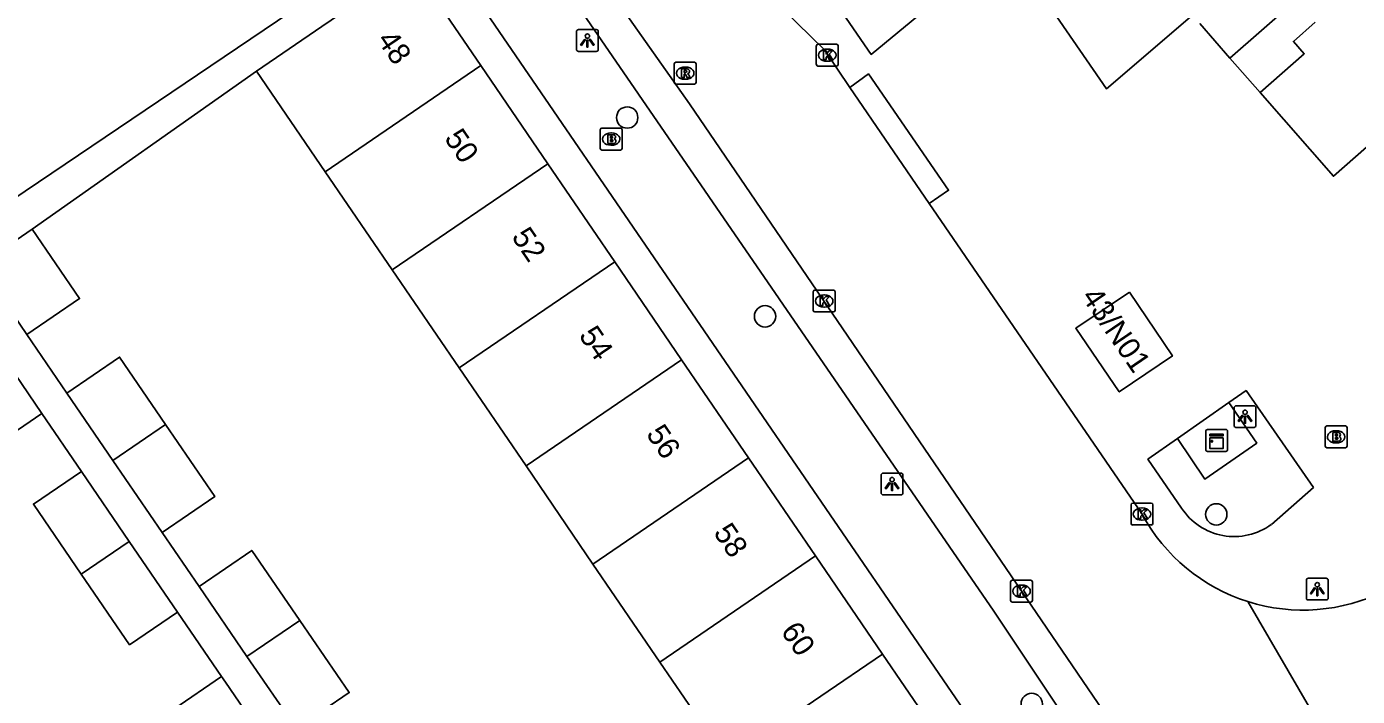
# Model space of a CAD drawing. Extents: x 157466 to 158888, y 383063 to 384677.
# Drawn here: x 158264.6 to 158325.5, y 383822.7 to 383853.4 of the extents above; entities that cross this region are included whole.
import ezdxf

# ---------------------------------------------------------------- set-up
doc = ezdxf.new("R2010")
doc.units = 0
for name, color, linetype in [('IMGEO_Boom', 7, 'Continuous'), ('IMGEO_Brandkraan', 7, 'Continuous'), ('IMGEO_Kast', 7, 'Continuous'), ('IMGEO_Kolk', 7, 'Continuous'), ('IMGEO_Lichtpunt', 7, 'Continuous'), ('IMGEO_Pand', 7, 'Continuous'), ('IMGEO_Pand_nummerreeks', 7, 'Continuous'), ('IMGEO_Rijbaan_lokaal_open', 7, 'Continuous'), ('IMGEO_Rioolput', 7, 'Continuous'), ('IMGEO_Voetpad_open', 7, 'Continuous')]:
    doc.layers.add(name, color=color, linetype=linetype)

msp = doc.modelspace()

# ---------------------------------------------------------------- linework, layer by layer
at = {"layer": 'IMGEO_Boom'}
for centre in [(158292.104, 383849.215), (158298.409, 383840.119), (158319.048, 383831.057), (158310.608, 383822.389)]:
    msp.add_circle(centre, 0.489, dxfattribs=at)
at = {"layer": 'IMGEO_Brandkraan'}
for p, q in [((158290.871, 383847.802), (158290.871, 383848.654)), ((158290.946, 383848.728), (158291.798, 383848.728)), ((158291.359, 383848.508), (158291.384, 383848.508)), ((158291.872, 383848.654), (158291.872, 383847.802)), ((158291.798, 383847.728), (158290.946, 383847.728)), ((158291.382, 383847.948), (158291.357, 383847.948)), ((158324.03, 383834.182), (158324.03, 383835.034)), ((158324.105, 383835.108), (158324.957, 383835.108)), ((158325.031, 383835.034), (158325.031, 383834.182)), ((158324.541, 383834.328), (158324.516, 383834.328)), ((158324.518, 383834.888), (158324.543, 383834.888)), ((158324.957, 383834.108), (158324.105, 383834.108))]:
    msp.add_line(p, q, dxfattribs=at)
for points in [[(158290.871, 383847.802), (158290.871, 383848.654)], [(158290.946, 383848.728), (158291.798, 383848.728)], [(158291.219, 383848.428), (158291.219, 383848.028), (158291.432, 383848.028)], [(158291.45, 383848.428), (158291.219, 383848.428)], [(158291.398, 383848.347), (158291.344, 383848.347), (158291.344, 383848.271)], [(158291.872, 383848.654), (158291.872, 383847.802)], [(158291.798, 383847.728), (158290.946, 383847.728)], [(158291.344, 383848.271), (158291.397, 383848.271)], [(158291.406, 383848.195), (158291.344, 383848.195), (158291.344, 383848.114)], [(158291.344, 383848.114), (158291.406, 383848.114)], [(158324.03, 383834.182), (158324.03, 383835.034)], [(158324.105, 383835.108), (158324.957, 383835.108)], [(158325.031, 383835.034), (158325.031, 383834.182)], [(158324.378, 383834.808), (158324.378, 383834.408), (158324.591, 383834.408)], [(158324.609, 383834.808), (158324.378, 383834.808)], [(158324.557, 383834.727), (158324.503, 383834.727), (158324.503, 383834.651)], [(158324.503, 383834.651), (158324.556, 383834.651)], [(158324.565, 383834.575), (158324.503, 383834.575), (158324.503, 383834.494)], [(158324.503, 383834.494), (158324.565, 383834.494)], [(158324.957, 383834.108), (158324.105, 383834.108)]]:
    msp.add_lwpolyline(points, dxfattribs=at)
for centre, radius, start, end in [((158290.948, 383848.652), 0.0765, 91.55205, 178.44795), ((158290.948, 383848.652), 0.0765, 91.55205, 178.44795), ((158291.399, 383848.309), 0.0379, 267.82845, 90.93552), ((158291.454, 383848.283), 0.145, 59.4692, 91.53667), ((158291.479, 383848.33), 0.0922, 285.51372, 58.15012), ((158291.796, 383848.652), 0.0765, 1.55205, 88.44795), ((158291.796, 383848.652), 0.0765, 1.55205, 88.44795), ((158290.948, 383847.804), 0.0765, 181.55205, 268.44795), ((158290.948, 383847.804), 0.0765, 181.55205, 268.44795), ((158291.407, 383848.154), 0.0404, 269.87594, 90.50774), ((158291.438, 383848.279), 0.251, 268.66757, 293.53466), ((158291.484, 383848.138), 0.105, 301.31148, 78.98903), ((158291.796, 383847.804), 0.0765, 271.55205, 358.44795), ((158291.796, 383847.804), 0.0765, 271.55205, 358.44795), ((158324.107, 383835.032), 0.0765, 91.55205, 178.44795), ((158324.107, 383835.032), 0.0765, 91.55205, 178.44795), ((158324.955, 383835.032), 0.0765, 1.55205, 88.44795), ((158324.955, 383835.032), 0.0765, 1.55205, 88.44795), ((158324.558, 383834.689), 0.0379, 267.82845, 90.93552), ((158324.566, 383834.534), 0.0404, 269.87594, 90.50774), ((158324.597, 383834.659), 0.251, 268.66757, 293.53466), ((158324.613, 383834.663), 0.145, 59.4692, 91.53667), ((158324.638, 383834.71), 0.0922, 285.51372, 58.15012), ((158324.643, 383834.518), 0.105, 301.31148, 78.98903), ((158324.107, 383834.184), 0.0765, 181.55205, 268.44795), ((158324.107, 383834.184), 0.0765, 181.55205, 268.44795), ((158324.955, 383834.184), 0.0765, 271.55205, 358.44795), ((158324.955, 383834.184), 0.0765, 271.55205, 358.44795)]:
    msp.add_arc(centre, radius, start, end, dxfattribs=at)
for centre, major_axis, ratio, start_param, end_param in [((158291.358, 383848.228), (-0.387, 0.002), 0.722429, 4.712389, 7.853982), ((158291.383, 383848.228), (-0.39, 0.002), 0.717154, 1.570796, 4.712389), ((158324.517, 383834.608), (-0.387, 0.002), 0.722429, 4.712389, 7.853982), ((158324.542, 383834.608), (-0.39, 0.002), 0.717154, 1.570796, 4.712389)]:
    msp.add_ellipse(centre, major_axis=major_axis, ratio=ratio, start_param=start_param, end_param=end_param, dxfattribs=at)
at = {"layer": 'IMGEO_Kast'}
for p, q in [((158318.64, 383834.942), (158319.481, 383834.942)), ((158319.481, 383834.942), (158318.64, 383834.942)), ((158318.565, 383834.017), (158318.565, 383834.858)), ((158318.565, 383834.858), (158318.565, 383834.017)), ((158319.565, 383834.867), (158319.565, 383834.026)), ((158319.565, 383834.026), (158319.565, 383834.867)), ((158319.49, 383833.942), (158318.649, 383833.942)), ((158318.649, 383833.942), (158319.49, 383833.942))]:
    msp.add_line(p, q, dxfattribs=at)
for points in [[(158318.76, 383834.732), (158319.36, 383834.732), (158319.36, 383834.647), (158318.76, 383834.647), (158318.76, 383834.732)], [(158318.76, 383834.557), (158319.36, 383834.557), (158319.36, 383834.068), (158318.76, 383834.068), (158318.76, 383834.557)]]:
    msp.add_lwpolyline(points, dxfattribs=at)
msp.add_circle((158318.844, 383834.406), 0.0377, dxfattribs=at)
for centre, start, end in [((158318.643, 383834.864), 92.4484, 184.28452), ((158318.643, 383834.864), 92.4484, 184.28452), ((158319.487, 383834.864), 2.4484, 94.28452), ((158319.487, 383834.864), 2.4484, 94.28452), ((158318.643, 383834.02), 182.4484, 274.28452), ((158318.643, 383834.02), 182.4484, 274.28452), ((158319.487, 383834.02), 272.4484, 4.28452), ((158319.487, 383834.02), 272.4484, 4.28452)]:
    msp.add_arc(centre, 0.0779, start, end, dxfattribs=at)
at = {"layer": 'IMGEO_Kolk'}
for p, q in [((158300.755, 383851.642), (158300.755, 383852.494)), ((158300.83, 383852.568), (158301.682, 383852.568)), ((158301.243, 383852.348), (158301.268, 383852.348)), ((158301.756, 383852.494), (158301.756, 383851.642)), ((158301.682, 383851.568), (158300.83, 383851.568)), ((158301.266, 383851.788), (158301.241, 383851.788)), ((158300.614, 383840.394), (158300.614, 383841.246)), ((158300.689, 383841.32), (158301.541, 383841.32)), ((158301.102, 383841.1), (158301.127, 383841.1)), ((158301.615, 383841.246), (158301.615, 383840.394)), ((158301.125, 383840.54), (158301.1, 383840.54)), ((158301.541, 383840.32), (158300.689, 383840.32)), ((158315.15, 383830.648), (158315.15, 383831.5)), ((158315.225, 383831.574), (158316.077, 383831.574)), ((158315.638, 383831.354), (158315.663, 383831.354)), ((158316.151, 383831.5), (158316.151, 383830.648)), ((158315.661, 383830.794), (158315.636, 383830.794)), ((158316.077, 383830.574), (158315.225, 383830.574)), ((158309.64, 383827.122), (158309.64, 383827.974)), ((158309.715, 383828.048), (158310.567, 383828.048)), ((158310.128, 383827.828), (158310.153, 383827.828)), ((158310.641, 383827.974), (158310.641, 383827.122)), ((158310.567, 383827.048), (158309.715, 383827.048)), ((158310.151, 383827.268), (158310.126, 383827.268))]:
    msp.add_line(p, q, dxfattribs=at)
for points in [[(158300.755, 383851.642), (158300.755, 383852.494)], [(158300.83, 383852.568), (158301.682, 383852.568)], [(158301.076, 383852.268), (158301.199, 383852.268), (158301.199, 383852.117), (158301.329, 383852.268), (158301.493, 383852.268), (158301.347, 383852.117), (158301.5, 383851.868), (158301.348, 383851.868), (158301.263, 383852.032), (158301.199, 383851.965), (158301.199, 383851.868), (158301.076, 383851.868), (158301.076, 383852.268)], [(158301.756, 383852.494), (158301.756, 383851.642)], [(158301.682, 383851.568), (158300.83, 383851.568)], [(158300.614, 383840.394), (158300.614, 383841.246)], [(158300.689, 383841.32), (158301.541, 383841.32)], [(158301.615, 383841.246), (158301.615, 383840.394)], [(158300.935, 383841.02), (158301.058, 383841.02), (158301.058, 383840.869), (158301.188, 383841.02), (158301.352, 383841.02), (158301.206, 383840.869), (158301.359, 383840.62), (158301.207, 383840.62), (158301.122, 383840.784), (158301.058, 383840.717), (158301.058, 383840.62), (158300.935, 383840.62), (158300.935, 383841.02)], [(158301.541, 383840.32), (158300.689, 383840.32)], [(158315.15, 383830.648), (158315.15, 383831.5)], [(158315.225, 383831.574), (158316.077, 383831.574)], [(158316.151, 383831.5), (158316.151, 383830.648)], [(158315.471, 383831.274), (158315.594, 383831.274), (158315.594, 383831.123), (158315.724, 383831.274), (158315.888, 383831.274), (158315.742, 383831.123), (158315.895, 383830.874), (158315.743, 383830.874), (158315.658, 383831.038), (158315.594, 383830.971), (158315.594, 383830.874), (158315.471, 383830.874), (158315.471, 383831.274)], [(158316.077, 383830.574), (158315.225, 383830.574)], [(158309.64, 383827.122), (158309.64, 383827.974)], [(158309.715, 383828.048), (158310.567, 383828.048)], [(158309.961, 383827.748), (158310.084, 383827.748), (158310.084, 383827.597), (158310.214, 383827.748), (158310.378, 383827.748), (158310.232, 383827.597), (158310.385, 383827.348), (158310.233, 383827.348), (158310.148, 383827.512), (158310.084, 383827.445), (158310.084, 383827.348), (158309.961, 383827.348), (158309.961, 383827.748)], [(158310.641, 383827.974), (158310.641, 383827.122)], [(158310.567, 383827.048), (158309.715, 383827.048)]]:
    msp.add_lwpolyline(points, dxfattribs=at)
for centre, start, end in [((158300.832, 383852.492), 91.55205, 178.44795), ((158300.832, 383852.492), 91.55205, 178.44795), ((158301.68, 383852.492), 1.55205, 88.44795), ((158301.68, 383852.492), 1.55205, 88.44795), ((158300.832, 383851.644), 181.55205, 268.44795), ((158300.832, 383851.644), 181.55205, 268.44795), ((158301.68, 383851.644), 271.55205, 358.44795), ((158301.68, 383851.644), 271.55205, 358.44795), ((158300.691, 383841.244), 91.55205, 178.44795), ((158300.691, 383841.244), 91.55205, 178.44795), ((158301.539, 383841.244), 1.55205, 88.44795), ((158301.539, 383841.244), 1.55205, 88.44795), ((158300.691, 383840.396), 181.55205, 268.44795), ((158300.691, 383840.396), 181.55205, 268.44795), ((158301.539, 383840.396), 271.55205, 358.44795), ((158301.539, 383840.396), 271.55205, 358.44795), ((158315.227, 383831.498), 91.55205, 178.44795), ((158315.227, 383831.498), 91.55205, 178.44795), ((158316.075, 383831.498), 1.55205, 88.44795), ((158316.075, 383831.498), 1.55205, 88.44795), ((158315.227, 383830.65), 181.55205, 268.44795), ((158315.227, 383830.65), 181.55205, 268.44795), ((158316.075, 383830.65), 271.55205, 358.44795), ((158316.075, 383830.65), 271.55205, 358.44795), ((158309.717, 383827.972), 91.55205, 178.44795), ((158309.717, 383827.972), 91.55205, 178.44795), ((158310.565, 383827.972), 1.55205, 88.44795), ((158310.565, 383827.972), 1.55205, 88.44795), ((158309.717, 383827.124), 181.55205, 268.44795), ((158309.717, 383827.124), 181.55205, 268.44795), ((158310.565, 383827.124), 271.55205, 358.44795), ((158310.565, 383827.124), 271.55205, 358.44795)]:
    msp.add_arc(centre, 0.0765, start, end, dxfattribs=at)
for centre, major_axis, ratio, start_param, end_param in [((158301.242, 383852.068), (-0.387, 0.002), 0.722429, 4.712389, 7.853982), ((158301.267, 383852.068), (-0.39, 0.002), 0.717154, 1.570796, 4.712389), ((158301.101, 383840.82), (-0.387, 0.002), 0.722429, 4.712389, 7.853982), ((158301.126, 383840.82), (-0.39, 0.002), 0.717154, 1.570796, 4.712389), ((158315.637, 383831.074), (-0.387, 0.002), 0.722429, 4.712389, 7.853982), ((158315.662, 383831.074), (-0.39, 0.002), 0.717154, 1.570796, 4.712389), ((158310.127, 383827.548), (-0.387, 0.002), 0.722429, 4.712389, 7.853982), ((158310.152, 383827.548), (-0.39, 0.002), 0.717154, 1.570796, 4.712389)]:
    msp.add_ellipse(centre, major_axis=major_axis, ratio=ratio, start_param=start_param, end_param=end_param, dxfattribs=at)
at = {"layer": 'IMGEO_Lichtpunt'}
for p, q in [((158290.687, 383853.238), (158289.879, 383853.238)), ((158290.687, 383853.238), (158289.879, 383853.238)), ((158289.785, 383853.143), (158289.785, 383852.336)), ((158289.785, 383853.143), (158289.785, 383852.336)), ((158290.781, 383852.336), (158290.781, 383853.143)), ((158290.781, 383852.336), (158290.781, 383853.143)), ((158289.879, 383852.242), (158290.687, 383852.242)), ((158289.879, 383852.242), (158290.687, 383852.242)), ((158319.865, 383835.931), (158319.865, 383835.124)), ((158319.865, 383835.931), (158319.865, 383835.124)), ((158320.767, 383836.026), (158319.959, 383836.026)), ((158320.767, 383836.026), (158319.959, 383836.026)), ((158320.861, 383835.124), (158320.861, 383835.931)), ((158320.861, 383835.124), (158320.861, 383835.931)), ((158319.959, 383835.03), (158320.767, 383835.03)), ((158319.959, 383835.03), (158320.767, 383835.03)), ((158303.72, 383832.852), (158303.72, 383832.045)), ((158303.72, 383832.852), (158303.72, 383832.045)), ((158304.622, 383832.947), (158303.814, 383832.947)), ((158304.622, 383832.947), (158303.814, 383832.947)), ((158304.716, 383832.045), (158304.716, 383832.852)), ((158304.716, 383832.045), (158304.716, 383832.852)), ((158303.814, 383831.951), (158304.622, 383831.951)), ((158303.814, 383831.951), (158304.622, 383831.951)), ((158323.17, 383828.046), (158323.17, 383827.239)), ((158323.17, 383828.046), (158323.17, 383827.239)), ((158324.072, 383828.141), (158323.264, 383828.141)), ((158324.072, 383828.141), (158323.264, 383828.141)), ((158324.166, 383827.239), (158324.166, 383828.046)), ((158324.166, 383827.239), (158324.166, 383828.046)), ((158323.264, 383827.145), (158324.072, 383827.145)), ((158323.264, 383827.145), (158324.072, 383827.145))]:
    msp.add_line(p, q, dxfattribs=at)
for points in [[(158290.159, 383852.807), (158290.198, 383852.779), (158290.01, 383852.517), (158289.972, 383852.544), (158290.159, 383852.807)], [(158290.261, 383852.759), (158290.308, 383852.759), (158290.308, 383852.437), (158290.261, 383852.437), (158290.261, 383852.759)], [(158290.371, 383852.779), (158290.409, 383852.806), (158290.596, 383852.544), (158290.557, 383852.516), (158290.371, 383852.779)], [(158320.239, 383835.595), (158320.278, 383835.567), (158320.09, 383835.305), (158320.052, 383835.332), (158320.239, 383835.595)], [(158320.341, 383835.547), (158320.388, 383835.547), (158320.388, 383835.225), (158320.341, 383835.225), (158320.341, 383835.547)], [(158320.451, 383835.567), (158320.489, 383835.594), (158320.676, 383835.332), (158320.637, 383835.304), (158320.451, 383835.567)], [(158304.094, 383832.516), (158304.133, 383832.488), (158303.945, 383832.226), (158303.907, 383832.253), (158304.094, 383832.516)], [(158304.306, 383832.488), (158304.344, 383832.515), (158304.531, 383832.253), (158304.492, 383832.225), (158304.306, 383832.488)], [(158304.196, 383832.468), (158304.243, 383832.468), (158304.243, 383832.146), (158304.196, 383832.146), (158304.196, 383832.468)], [(158323.544, 383827.71), (158323.583, 383827.682), (158323.395, 383827.42), (158323.357, 383827.447), (158323.544, 383827.71)], [(158323.646, 383827.662), (158323.693, 383827.662), (158323.693, 383827.34), (158323.646, 383827.34), (158323.646, 383827.662)], [(158323.756, 383827.682), (158323.794, 383827.709), (158323.981, 383827.447), (158323.942, 383827.419), (158323.756, 383827.682)]]:
    msp.add_lwpolyline(points, dxfattribs=at)
for centre in [(158290.284, 383852.941), (158320.364, 383835.729), (158304.219, 383832.65), (158323.669, 383827.844)]:
    msp.add_circle(centre, 0.0994, dxfattribs=at)
for centre, start, end in [((158289.879, 383853.143), 90, 180), ((158289.879, 383853.143), 90, 180), ((158290.687, 383853.143), 0, 90), ((158290.687, 383853.143), 0, 90), ((158289.879, 383852.336), 180, 270), ((158289.879, 383852.336), 180, 270), ((158290.687, 383852.336), 270, 0), ((158290.687, 383852.336), 270, 360), ((158319.959, 383835.931), 90, 180), ((158319.959, 383835.931), 90, 180), ((158320.767, 383835.931), 0, 90), ((158320.767, 383835.931), 0, 90), ((158319.959, 383835.124), 180, 270), ((158319.959, 383835.124), 180, 270), ((158320.767, 383835.124), 270, 0), ((158320.767, 383835.124), 270, 360), ((158303.814, 383832.852), 90, 180), ((158303.814, 383832.852), 90, 180), ((158304.622, 383832.852), 0, 90), ((158304.622, 383832.852), 0, 90), ((158303.814, 383832.045), 180, 270), ((158303.814, 383832.045), 180, 270), ((158304.622, 383832.045), 270, 0), ((158304.622, 383832.045), 270, 360), ((158323.264, 383828.046), 90, 180), ((158323.264, 383828.046), 90, 180), ((158324.072, 383828.046), 0, 90), ((158324.072, 383828.046), 0, 90), ((158323.264, 383827.239), 180, 270), ((158323.264, 383827.239), 180, 270), ((158324.072, 383827.239), 270, 0), ((158324.072, 383827.239), 270, 360)]:
    msp.add_arc(centre, 0.0946, start, end, dxfattribs=at)
at = {"layer": 'IMGEO_Pand'}
for points in [[(158355.597, 383870.083), (158360.445, 383864.546), (158332.648, 383840.19), (158325.925, 383847.859), (158324.404, 383846.53), (158321.054, 383850.357)], [(158275.149, 383851.338), (158278.137, 383853.377), (158282.267, 383856.195)], [(158282.267, 383856.195), (158285.41, 383851.588)], [(158322.686, 383854.57), (158319.674, 383851.933)], [(158319.674, 383851.933), (158318.294, 383853.51)], [(158321.054, 383850.357), (158323.069, 383852.136), (158322.576, 383852.7), (158323.57, 383853.571)], [(158278.293, 383846.731), (158285.41, 383851.588)], [(158285.41, 383851.588), (158288.472, 383847.102)], [(158321.054, 383850.357), (158319.674, 383851.933)], [(158275.149, 383851.338), (158278.293, 383846.731)], [(158278.293, 383846.731), (158281.354, 383842.245)], [(158288.472, 383847.102), (158281.354, 383842.245)], [(158288.472, 383847.102), (158291.533, 383842.616)], [(158264.642, 383839.288), (158262.478, 383842.453), (158264.887, 383844.101)], [(158264.642, 383839.288), (158267.053, 383840.934), (158264.887, 383844.101)], [(158281.354, 383842.245), (158284.416, 383837.758)], [(158291.533, 383842.616), (158284.416, 383837.758)], [(158291.533, 383842.616), (158294.594, 383838.13)], [(158315.073, 383841.226), (158317.044, 383838.311), (158314.609, 383836.66), (158312.622, 383839.572), (158315.073, 383841.226)], [(158263.189, 383838.801), (158265.327, 383835.672)], [(158270.993, 383835.175), (158268.887, 383838.254), (158266.476, 383836.608)], [(158287.476, 383833.273), (158294.594, 383838.13)], [(158294.594, 383838.13), (158297.655, 383833.643)], [(158284.416, 383837.758), (158287.476, 383833.273)], [(158265.327, 383835.672), (158263.138, 383834.179), (158261, 383837.308)], [(158268.581, 383833.529), (158266.476, 383836.608)], [(158268.581, 383833.529), (158270.993, 383835.175)], [(158270.834, 383830.236), (158273.246, 383831.882), (158270.993, 383835.175)], [(158270.834, 383830.236), (158268.581, 383833.529)], [(158290.538, 383828.786), (158287.476, 383833.273)], [(158297.655, 383833.643), (158290.538, 383828.786)], [(158297.655, 383833.643), (158300.716, 383829.158)], [(158267.136, 383828.327), (158264.948, 383831.53), (158267.137, 383833.023)], [(158267.137, 383833.023), (158269.326, 383829.821)], [(158269.326, 383829.821), (158267.136, 383828.327)], [(158269.326, 383829.821), (158271.536, 383826.587)], [(158277.126, 383826.21), (158274.935, 383829.413), (158272.522, 383827.767)], [(158293.599, 383824.3), (158300.716, 383829.158)], [(158300.716, 383829.158), (158303.777, 383824.672)], [(158271.536, 383826.587), (158269.345, 383825.094), (158267.136, 383828.327)], [(158290.538, 383828.786), (158293.599, 383824.3)], [(158274.713, 383824.564), (158272.522, 383827.767)], [(158277.126, 383826.21), (158274.713, 383824.564)], [(158276.975, 383821.258), (158279.388, 383822.904), (158277.126, 383826.21)], [(158303.777, 383824.672), (158295.318, 383818.898)], [(158303.777, 383824.672), (158306.839, 383820.185)], [(158276.975, 383821.258), (158274.713, 383824.564)], [(158293.599, 383824.3), (158295.291, 383821.821), (158293.948, 383820.905), (158295.318, 383818.898)], [(158275.661, 383820.551), (158273.47, 383819.055), (158271.361, 383822.144), (158273.552, 383823.637)], [(158273.552, 383823.637), (158273.728, 383823.38), (158275.661, 383820.551)]]:
    msp.add_lwpolyline(points, dxfattribs=at)
at = {"layer": 'IMGEO_Rijbaan_lokaal_open'}
for points in [[(158266.381, 383891.427), (158290.926, 383855.558), (158294.957, 383849.841), (158317.136, 383817.278)], [(158302.281, 383850.584), (158301.122, 383852.309), (158299.238, 383854.158), (158295.004, 383858.427)], [(158309.45, 383857.17), (158314.033, 383850.522), (158317.961, 383853.89)], [(158305.913, 383845.281), (158302.281, 383850.584)], [(158315.651, 383831.074), (158305.913, 383845.281)], [(158320.491, 383827.07), (158327.485, 383815.039)]]:
    msp.add_lwpolyline(points, dxfattribs=at)
for centre, radius, start, end in [((158323.017, 383835.051), 8.371, 208.36467, 252.43528), ((158323.015, 383835.052), 8.372, 252.45121, 296.5155)]:
    msp.add_arc(centre, radius, start, end, dxfattribs=at)
at = {"layer": 'IMGEO_Rioolput'}
for p, q in [((158294.256, 383850.817), (158294.256, 383851.669)), ((158294.331, 383851.743), (158295.183, 383851.743)), ((158294.744, 383851.523), (158294.769, 383851.523)), ((158295.257, 383851.669), (158295.257, 383850.817)), ((158294.767, 383850.963), (158294.742, 383850.963)), ((158295.183, 383850.743), (158294.331, 383850.743))]:
    msp.add_line(p, q, dxfattribs=at)
for points in [[(158294.256, 383850.817), (158294.256, 383851.669)], [(158294.331, 383851.743), (158295.183, 383851.743)], [(158294.845, 383851.441), (158294.593, 383851.443), (158294.593, 383851.043)], [(158295.257, 383851.669), (158295.257, 383850.817)], [(158294.593, 383851.043), (158294.717, 383851.043), (158294.717, 383851.205), (158294.728, 383851.205)], [(158294.771, 383851.362), (158294.717, 383851.362), (158294.717, 383851.281)], [(158294.717, 383851.281), (158294.769, 383851.281)], [(158294.775, 383851.176), (158294.846, 383851.043), (158294.986, 383851.043), (158294.921, 383851.169)], [(158295.183, 383850.743), (158294.331, 383850.743)]]:
    msp.add_lwpolyline(points, dxfattribs=at)
for centre, radius, start, end in [((158294.333, 383851.667), 0.0765, 91.55205, 178.44795), ((158294.333, 383851.667), 0.0765, 91.55205, 178.44795), ((158294.844, 383851.331), 0.109, 350.36119, 89.41601), ((158295.181, 383851.667), 0.0765, 1.55205, 88.44795), ((158295.181, 383851.667), 0.0765, 1.55205, 88.44795), ((158294.333, 383850.819), 0.0765, 181.55205, 268.44795), ((158294.333, 383850.819), 0.0765, 181.55205, 268.44795), ((158294.727, 383851.152), 0.0533, 26.02933, 88.69889), ((158294.753, 383851.47), 0.19, 274.7715, 282.96867), ((158294.777, 383851.266), 0.0964, 77.00612, 93.18647), ((158294.791, 383851.323), 0.0378, 276.66336, 79.67722), ((158294.842, 383851.331), 0.112, 277.58423, 350.98172), ((158294.826, 383851.116), 0.108, 29.51342, 73.79051), ((158295.181, 383850.819), 0.0765, 271.55205, 358.44795), ((158295.181, 383850.819), 0.0765, 271.55205, 358.44795)]:
    msp.add_arc(centre, radius, start, end, dxfattribs=at)
for centre, major_axis, ratio, start_param, end_param in [((158294.743, 383851.243), (-0.387, 0.002), 0.722429, 4.712389, 7.853982), ((158294.768, 383851.243), (-0.39, 0.002), 0.717154, 1.570796, 4.712389)]:
    msp.add_ellipse(centre, major_axis=major_axis, ratio=ratio, start_param=start_param, end_param=end_param, dxfattribs=at)
at = {"layer": 'IMGEO_Voetpad_open'}
for points in [[(158315.648, 383818.052), (158314.799, 383818.227), (158314.179, 383818.673), (158308.868, 383826.633), (158286.012, 383859.903), (158283.979, 383862.899), (158256.861, 383902.472)], [(158307.272, 383855.424), (158303.269, 383852.101), (158300.278, 383856.452), (158304.118, 383860.123), (158307.272, 383855.424)], [(158261.125, 383844.354), (158261.51, 383843.785), (158282.821, 383858.177)], [(158314.406, 383812.02), (158283.568, 383857.085)], [(158264.887, 383844.101), (158275.149, 383851.338)], [(158302.281, 383850.584), (158303.14, 383851.213), (158306.807, 383845.887), (158305.913, 383845.281)], [(158266.476, 383836.608), (158264.642, 383839.288)], [(158317.275, 383834.525), (158319.626, 383836.171)], [(158319.626, 383836.171), (158320.899, 383834.324), (158318.523, 383832.677), (158317.275, 383834.525)], [(158319.626, 383836.171), (158320.415, 383836.723), (158323.492, 383832.294), (158321.567, 383830.596)], [(158265.327, 383835.672), (158267.137, 383833.023)], [(158317.461, 383831.346), (158315.925, 383833.58), (158317.275, 383834.525)], [(158272.522, 383827.767), (158270.834, 383830.236)], [(158271.536, 383826.587), (158273.552, 383823.637)]]:
    msp.add_lwpolyline(points, dxfattribs=at)
msp.add_arc((158319.87, 383832.923), 2.879, 213.19679, 306.1002, dxfattribs=at)

# ---------------------------------------------------------------- texts
at = {"layer": 'IMGEO_Pand_nummerreeks'}
for s, rotation, p in [('48', 304.30792, (158280.632, 383852.771)), ('50', 304.30792, (158283.71, 383848.261)), ('52', 304.30792, (158286.785, 383843.755)), ('43/N01', 304.3085, (158312.848, 383841.016)), ('54', 304.30792, (158289.863, 383839.242)), ('56', 304.30792, (158292.941, 383834.732)), ('58', 304.30792, (158296.021, 383830.219)), ('60', 304.30792, (158299.099, 383825.709))]:
    msp.add_text(s, height=1, rotation=rotation, dxfattribs=at).set_placement(p)

doc.saveas('drawing.dxf')
